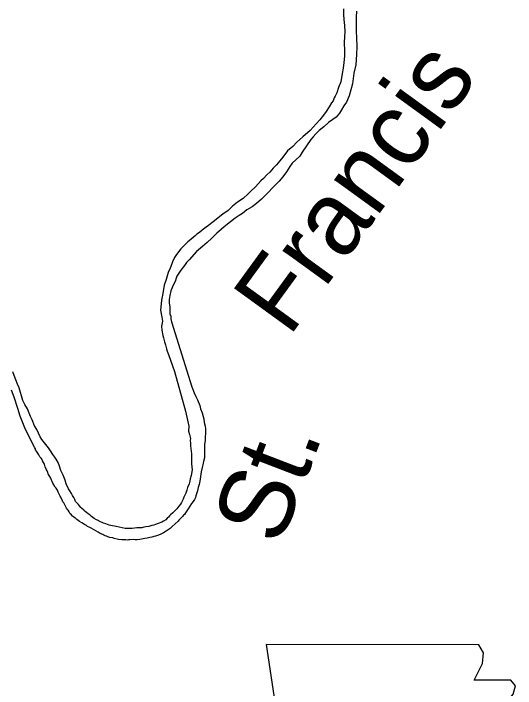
# Model space of a CAD drawing. Extents: x -939622 to -934222, y 1383701 to 1385301.
# Drawn here: x -935698.78 to -935688, y 1384477.66 to 1384492.17 of the extents above; entities that cross this region are included whole.
import ezdxf

# ---------------------------------------------------------------- set-up
doc = ezdxf.new("R2010")
doc.units = 0
doc.layers.add('Level 21', color=7, linetype='Continuous')
doc.layers.add('Level 9', color=7, linetype='Continuous')

msp = doc.modelspace()

# ---------------------------------------------------------------- linework, layer by layer
at = {"layer": 'Level 21'}
msp.add_lwpolyline([(-935693.354, 1384478.602), (-935693.126, 1384477.08), (-935693.228, 1384474.77), (-935693.025, 1384474.644), (-935692.644, 1384474.644), (-935692.644, 1384473.832), (-935689.446, 1384473.832), (-935689.294, 1384474.161), (-935689.345, 1384474.694), (-935689.269, 1384475.303), (-935688.99, 1384475.786), (-935688.812, 1384476.141), (-935688.558, 1384476.521), (-935688.406, 1384476.928), (-935688.279, 1384477.257), (-935688.051, 1384477.537), (-935688, 1384477.714), (-935688.101, 1384477.841), (-935688.888, 1384477.841), (-935688.711, 1384478.196), (-935688.685, 1384478.425), (-935688.79, 1384478.6)], close=True, dxfattribs=at)
at = {"layer": 'Level 9'}
for points in [[(-935691.416, 1384492.22), (-935691.426, 1384492.094), (-935691.423, 1384491.802), (-935691.414, 1384491.646), (-935691.411, 1384491.462), (-935691.414, 1384491.288), (-935691.431, 1384491.067), (-935691.47, 1384490.891), (-935691.504, 1384490.662), (-935691.574, 1384490.401), (-935691.632, 1384490.263), (-935691.687, 1384490.189), (-935691.738, 1384490.103), (-935691.783, 1384490.027), (-935691.855, 1384489.946), (-935691.925, 1384489.892), (-935692.016, 1384489.829), (-935692.121, 1384489.739), (-935692.22, 1384489.657), (-935692.287, 1384489.589), (-935692.347, 1384489.521), (-935692.399, 1384489.462), (-935692.582, 1384489.191), (-935692.636, 1384489.108), (-935692.799, 1384488.955), (-935692.848, 1384488.884), (-935692.919, 1384488.771), (-935693.002, 1384488.66), (-935693.077, 1384488.567), (-935693.21, 1384488.43), (-935693.317, 1384488.321), (-935693.459, 1384488.178), (-935693.564, 1384488.087), (-935693.658, 1384488.015), (-935693.769, 1384487.948), (-935693.863, 1384487.876), (-935693.933, 1384487.829), (-935694.021, 1384487.772), (-935694.126, 1384487.693), (-935694.258, 1384487.583), (-935694.371, 1384487.483), (-935694.418, 1384487.449), (-935694.525, 1384487.343), (-935694.621, 1384487.249), (-935694.726, 1384487.165), (-935694.851, 1384487.058), (-935695.013, 1384486.879), (-935695.065, 1384486.82), (-935695.114, 1384486.752), (-935695.191, 1384486.653), (-935695.274, 1384486.527), (-935695.291, 1384486.484), (-935695.315, 1384486.411), (-935695.349, 1384486.347), (-935695.407, 1384486.21), (-935695.428, 1384486.107), (-935695.437, 1384486.022), (-935695.438, 1384485.953), (-935695.43, 1384485.899), (-935695.423, 1384485.863), (-935695.423, 1384485.779), (-935695.424, 1384485.715), (-935695.407, 1384485.668), (-935695.402, 1384485.611), (-935695.391, 1384485.545)], [(-935691.696, 1384492.275), (-935691.692, 1384492.154), (-935691.688, 1384492.046), (-935691.675, 1384491.914), (-935691.668, 1384491.779), (-935691.678, 1384491.556), (-935691.675, 1384491.357), (-935691.677, 1384491.258), (-935691.688, 1384491.119), (-935691.705, 1384491.001), (-935691.722, 1384490.88), (-935691.752, 1384490.702), (-935691.805, 1384490.583), (-935691.837, 1384490.467), (-935691.873, 1384490.397), (-935691.899, 1384490.363), (-935691.918, 1384490.296), (-935691.952, 1384490.253), (-935692.006, 1384490.164), (-935692.069, 1384490.065), (-935692.123, 1384489.988), (-935692.207, 1384489.889), (-935692.279, 1384489.797), (-935692.412, 1384489.654)], [(-935692.412, 1384489.654), (-935692.569, 1384489.522), (-935692.697, 1384489.404), (-935692.781, 1384489.314), (-935692.898, 1384489.22), (-935692.998, 1384489.084), (-935693.061, 1384489.007), (-935693.136, 1384488.92), (-935693.209, 1384488.848), (-935693.281, 1384488.762), (-935693.342, 1384488.703), (-935693.417, 1384488.622), (-935693.469, 1384488.572), (-935693.527, 1384488.51), (-935693.588, 1384488.445), (-935693.684, 1384488.351), (-935693.742, 1384488.292), (-935693.849, 1384488.196), (-935693.97, 1384488.116), (-935694.078, 1384488.029), (-935694.176, 1384487.938), (-935694.288, 1384487.859), (-935694.425, 1384487.752), (-935694.469, 1384487.718), (-935694.524, 1384487.671), (-935694.597, 1384487.614), (-935694.647, 1384487.58), (-935694.732, 1384487.514), (-935694.787, 1384487.467), (-935694.846, 1384487.426), (-935694.884, 1384487.394), (-935694.921, 1384487.363), (-935694.977, 1384487.313), (-935695.038, 1384487.263), (-935695.087, 1384487.216), (-935695.145, 1384487.157), (-935695.189, 1384487.111), (-935695.243, 1384487.046), (-935695.298, 1384486.969), (-935695.323, 1384486.926), (-935695.371, 1384486.831), (-935695.382, 1384486.791), (-935695.421, 1384486.694), (-935695.459, 1384486.602), (-935695.476, 1384486.553), (-935695.508, 1384486.453), (-935695.546, 1384486.334), (-935695.579, 1384486.15), (-935695.602, 1384486.011), (-935695.614, 1384485.932), (-935695.624, 1384485.796), (-935695.601, 1384485.643), (-935695.583, 1384485.557), (-935695.607, 1384485.448), (-935695.598, 1384485.367), (-935695.579, 1384485.253), (-935695.565, 1384485.196), (-935695.542, 1384485.113), (-935695.522, 1384485.05), (-935695.495, 1384484.964), (-935695.481, 1384484.916), (-935695.468, 1384484.88), (-935695.455, 1384484.842), (-935695.455, 1384484.839)], [(-935695.391, 1384485.545), (-935694.955, 1384484.148), (-935694.903, 1384484.017), (-935694.867, 1384483.94), (-935694.835, 1384483.866), (-935694.78, 1384483.747), (-935694.766, 1384483.675), (-935694.733, 1384483.589), (-935694.709, 1384483.509), (-935694.698, 1384483.458), (-935694.687, 1384483.377), (-935694.669, 1384483.302), (-935694.661, 1384483.242), (-935694.661, 1384483.143), (-935694.667, 1384483.068), (-935694.668, 1384482.995), (-935694.68, 1384482.911), (-935694.683, 1384482.829), (-935694.681, 1384482.76), (-935694.679, 1384482.706), (-935694.682, 1384482.622), (-935694.704, 1384482.537), (-935694.719, 1384482.47), (-935694.729, 1384482.409), (-935694.756, 1384482.321), (-935694.782, 1384482.116), (-935694.798, 1384482.049), (-935694.814, 1384481.982), (-935694.825, 1384481.946), (-935694.835, 1384481.906), (-935694.849, 1384481.864), (-935694.865, 1384481.803), (-935694.876, 1384481.764), (-935694.898, 1384481.724), (-935694.927, 1384481.678), (-935694.964, 1384481.634), (-935695.032, 1384481.524), (-935695.058, 1384481.481), (-935695.089, 1384481.438), (-935695.112, 1384481.404), (-935695.13, 1384481.388), (-935695.147, 1384481.363), (-935695.176, 1384481.335), (-935695.205, 1384481.304), (-935695.231, 1384481.28), (-935695.248, 1384481.258), (-935695.379, 1384481.145), (-935695.42, 1384481.102), (-935695.464, 1384481.073), (-935695.508, 1384481.045), (-935695.564, 1384481.01), (-935695.59, 1384480.994), (-935695.634, 1384480.974), (-935695.694, 1384480.951), (-935695.735, 1384480.935), (-935695.771, 1384480.925), (-935695.812, 1384480.914), (-935695.857, 1384480.904), (-935695.91, 1384480.89), (-935695.961, 1384480.883), (-935695.997, 1384480.875), (-935696.035, 1384480.868), (-935696.074, 1384480.864), (-935696.131, 1384480.856), (-935696.173, 1384480.858), (-935696.203, 1384480.863), (-935696.284, 1384480.857), (-935696.314, 1384480.853), (-935696.34, 1384480.852), (-935696.373, 1384480.854), (-935696.407, 1384480.859), (-935696.46, 1384480.857), (-935696.527, 1384480.864), (-935696.557, 1384480.872), (-935696.623, 1384480.888), (-935696.651, 1384480.896), (-935696.717, 1384480.909), (-935696.756, 1384480.92), (-935696.787, 1384480.934), (-935696.814, 1384480.942), (-935696.847, 1384480.959), (-935696.869, 1384480.97), (-935696.92, 1384480.993), (-935696.969, 1384481.024), (-935697.064, 1384481.075), (-935697.119, 1384481.104), (-935697.159, 1384481.126), (-935697.192, 1384481.143), (-935697.22, 1384481.161), (-935697.263, 1384481.186), (-935697.318, 1384481.224), (-935697.364, 1384481.252), (-935697.394, 1384481.269), (-935697.425, 1384481.292), (-935697.447, 1384481.313), (-935697.462, 1384481.324), (-935697.499, 1384481.35), (-935697.517, 1384481.365), (-935697.539, 1384481.394), (-935697.564, 1384481.414), (-935697.586, 1384481.456)], [(-935695.455, 1384484.839), (-935695.325, 1384484.473), (-935695.093, 1384483.619), (-935695.02, 1384483.303), (-935695.025, 1384483.191), (-935695.005, 1384483.123), (-935694.984, 1384483.033), (-935694.986, 1384482.994), (-935694.984, 1384482.937), (-935694.979, 1384482.874), (-935694.977, 1384482.82), (-935694.964, 1384482.703), (-935694.962, 1384482.658), (-935694.963, 1384482.6), (-935694.959, 1384482.558), (-935694.963, 1384482.489), (-935694.952, 1384482.429), (-935694.944, 1384482.363), (-935694.969, 1384482.239), (-935694.988, 1384482.169), (-935694.998, 1384482.115), (-935695.014, 1384482.063), (-935695.045, 1384481.981), (-935695.064, 1384481.923), (-935695.085, 1384481.856), (-935695.114, 1384481.804), (-935695.128, 1384481.77), (-935695.141, 1384481.731), (-935695.175, 1384481.661), (-935695.195, 1384481.624), (-935695.232, 1384481.577), (-935695.275, 1384481.522), (-935695.333, 1384481.463), (-935695.359, 1384481.438), (-935695.412, 1384481.394), (-935695.432, 1384481.375), (-935695.452, 1384481.345), (-935695.484, 1384481.319), (-935695.513, 1384481.288), (-935695.56, 1384481.257), (-935695.601, 1384481.237), (-935695.678, 1384481.208), (-935695.734, 1384481.185), (-935695.773, 1384481.172), (-935695.811, 1384481.164), (-935695.853, 1384481.148), (-935695.88, 1384481.144), (-935695.939, 1384481.136), (-935695.987, 1384481.125), (-935696.029, 1384481.115), (-935696.088, 1384481.113), (-935696.133, 1384481.112), (-935696.187, 1384481.107), (-935696.238, 1384481.102), (-935696.301, 1384481.103), (-935696.385, 1384481.103), (-935696.451, 1384481.113), (-935696.514, 1384481.126), (-935696.578, 1384481.145), (-935696.614, 1384481.15), (-935696.656, 1384481.158), (-935696.726, 1384481.174), (-935696.765, 1384481.184), (-935696.798, 1384481.198), (-935696.853, 1384481.215), (-935696.877, 1384481.226), (-935696.917, 1384481.243), (-935696.978, 1384481.277), (-935697.005, 1384481.288), (-935697.051, 1384481.314), (-935697.11, 1384481.36), (-935697.14, 1384481.386), (-935697.183, 1384481.418), (-935697.214, 1384481.441), (-935697.245, 1384481.467), (-935697.276, 1384481.493), (-935697.322, 1384481.539), (-935697.338, 1384481.551), (-935697.369, 1384481.589), (-935697.391, 1384481.615), (-935697.422, 1384481.648), (-935697.453, 1384481.683), (-935697.469, 1384481.721), (-935697.486, 1384481.763), (-935697.514, 1384481.81), (-935697.542, 1384481.851), (-935697.577, 1384481.913), (-935697.603, 1384481.955), (-935697.651, 1384482.061), (-935697.672, 1384482.142), (-935697.72, 1384482.246), (-935697.766, 1384482.347), (-935697.796, 1384482.442), (-935697.828, 1384482.516), (-935697.867, 1384482.587), (-935697.895, 1384482.631), (-935697.942, 1384482.69), (-935697.989, 1384482.767), (-935698.034, 1384482.831), (-935698.093, 1384482.905), (-935698.175, 1384483.016)], [(-935698.175, 1384483.016), (-935698.212, 1384483.072), (-935698.248, 1384483.147), (-935698.286, 1384483.227), (-935698.331, 1384483.309), (-935698.386, 1384483.434), (-935698.422, 1384483.511), (-935698.448, 1384483.579), (-935698.487, 1384483.674), (-935698.538, 1384483.769), (-935698.583, 1384483.849), (-935698.664, 1384484.126), (-935698.697, 1384484.2), (-935698.733, 1384484.298), (-935698.769, 1384484.391), (-935698.798, 1384484.468)], [(-935697.586, 1384481.456), (-935697.608, 1384481.491), (-935697.63, 1384481.517), (-935697.646, 1384481.538), (-935697.659, 1384481.562), (-935697.672, 1384481.591), (-935697.697, 1384481.639), (-935697.707, 1384481.65), (-935697.722, 1384481.674), (-935697.735, 1384481.695), (-935697.761, 1384481.757), (-935697.768, 1384481.775), (-935697.783, 1384481.798), (-935697.806, 1384481.84), (-935697.822, 1384481.878), (-935697.839, 1384481.926), (-935697.87, 1384481.967), (-935697.892, 1384481.99), (-935697.92, 1384482.038), (-935697.939, 1384482.076), (-935697.956, 1384482.109), (-935697.966, 1384482.141), (-935697.985, 1384482.18), (-935698.017, 1384482.239), (-935698.042, 1384482.277), (-935698.049, 1384482.304), (-935698.065, 1384482.337), (-935698.084, 1384482.375), (-935698.104, 1384482.426), (-935698.121, 1384482.48), (-935698.159, 1384482.554), (-935698.172, 1384482.586), (-935698.191, 1384482.613), (-935698.216, 1384482.642), (-935698.241, 1384482.686), (-935698.263, 1384482.716), (-935698.289, 1384482.766), (-935698.311, 1384482.792), (-935698.315, 1384482.81), (-935698.324, 1384482.837), (-935698.453, 1384483.086), (-935698.478, 1384483.133), (-935698.529, 1384483.228), (-935698.641, 1384483.513), (-935698.694, 1384483.68), (-935698.771, 1384483.921), (-935698.83, 1384484.076)]]:
    msp.add_lwpolyline(points, dxfattribs=at)

# ---------------------------------------------------------------- texts
for s, rotation, p in [('Francis', 54, (-935692.867, 1384485.193)), ('St.', 69, (-935693.064, 1384480.689))]:
    msp.add_text(s, height=1.584, rotation=rotation, dxfattribs=at).set_placement(p)

doc.saveas('drawing.dxf')
